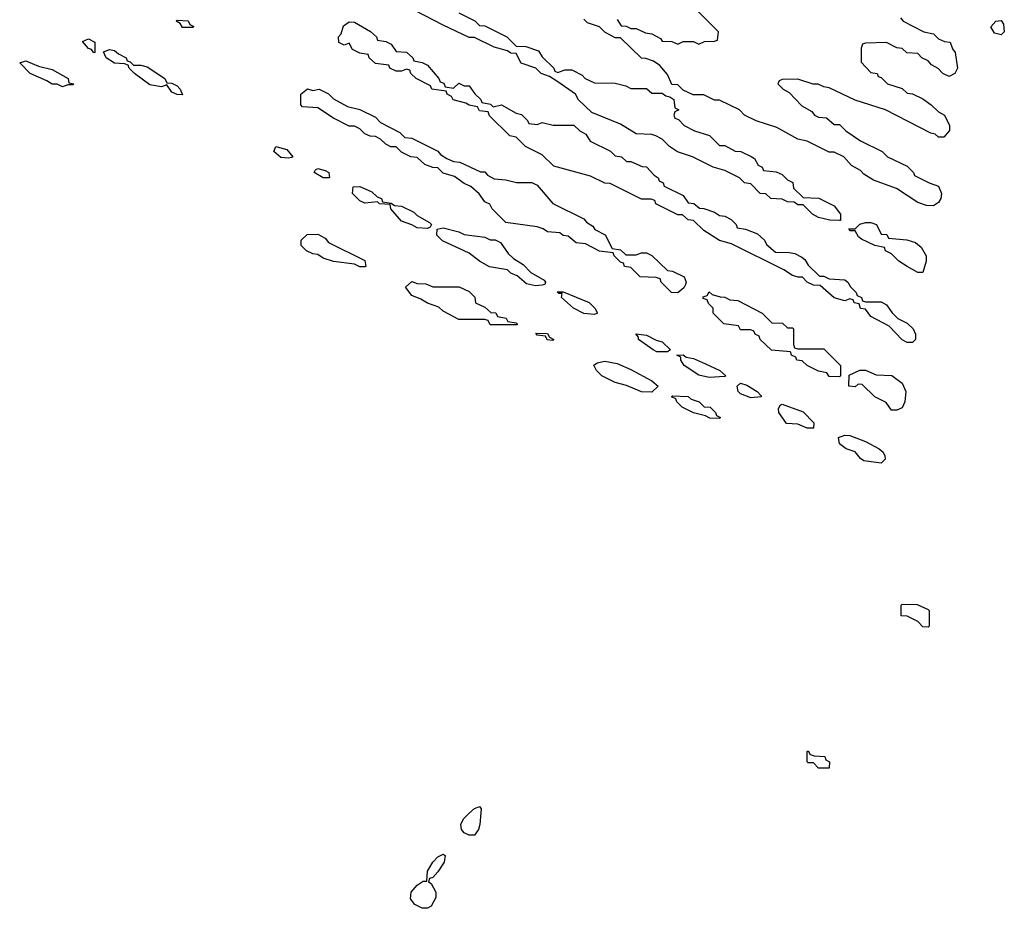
# Model space of a CAD drawing. Header units: inches. Extents: x 2380249 to 2585472, y 382747 to 546448.
# Tile 609 of 626: x 2484766 to 2488542, y 512848 to 516256. Entities that reach past the tile are written whole.
import ezdxf

# ---------------------------------------------------------------- set-up
doc = ezdxf.new("R2010")
doc.units = ezdxf.units.IN
doc.header["$MEASUREMENT"] = 0
doc.layers.add('C4581', color=7, linetype='Continuous')

msp = doc.modelspace()

# ---------------------------------------------------------------- linework, layer by layer
at = {"layer": 'C4581', "color": 4, "elevation": 52}
for points in [[(2486450, 516282), (2486511.6, 516251.6), (2486530, 516234), (2486550, 516232), (2486634, 516190), (2486670, 516154), (2486707.3, 516152.7), (2486756, 516136), (2486770, 516114), (2486814, 516070), (2486818, 516058), (2486830, 516054), (2486856.4, 516063.6), (2486883.6, 516063.6), (2486923.6, 516043.6), (2486934, 516030), (2486970, 516014), (2487050, 516012), (2487090, 516002), (2487110, 515992), (2487170, 515992), (2487190, 515974), (2487230, 515974), (2487243.6, 515963.6), (2487259.6, 515959.6), (2487274, 515950), (2487278, 515918), (2487294, 515910), (2487278, 515902), (2487274, 515890), (2487278, 515878), (2487292.7, 515872.7), (2487314, 515850), (2487354, 515830), (2487411.6, 515811.6), (2487450, 515774), (2487470, 515774), (2487510, 515752), (2487531.1, 515751.1), (2487571.6, 515731.6), (2487583.6, 515723.6), (2487598, 515698), (2487614, 515690), (2487618, 515678), (2487667.3, 515672.7), (2487690, 515662), (2487710, 515642), (2487731.1, 515631.1), (2487734, 515610), (2487770, 515574), (2487831.1, 515571.1), (2487890, 515542), (2487914, 515510), (2487914, 515486), (2487910, 515486), (2487872.7, 515487.3), (2487830, 515498), (2487806, 515510), (2487770, 515546), (2487750, 515546), (2487736.4, 515556.4), (2487710, 515558), (2487690, 515568), (2487646, 515570), (2487628, 515588), (2487606, 515590), (2487570, 515626), (2487546, 515630), (2487526, 515650), (2487470, 515678), (2487426, 515690), (2487346, 515730), (2487289, 515749), (2487258, 515770), (2487230, 515798), (2487206, 515810), (2487190, 515815.3), (2487130, 515818), (2487070, 515855.3), (2486960.2, 515900.2), (2486908.9, 515948.9), (2486898, 515970), (2486830, 516018), (2486798, 516038), (2486766, 516050), (2486746, 516070), (2486689.1, 516089.1), (2486670, 516126), (2486650, 516128), (2486636.4, 516136.4), (2486586, 516150), (2486510, 516188), (2486490, 516188), (2486390, 516235.3), (2486210, 516328)], [(2488143.6, 516263.6), (2488154, 516250), (2488234, 516210), (2488270, 516202), (2488290, 516182), (2488312.7, 516172.7), (2488334, 516170), (2488343.6, 516143.6), (2488354, 516130), (2488362, 516070), (2488352, 516050), (2488330, 516038), (2488306, 516050), (2488288.4, 516068.4), (2488263.1, 516083.1), (2488250, 516098), (2488226, 516110), (2488210, 516126), (2488168.4, 516128.4), (2488150, 516146), (2488130, 516148), (2488090, 516168), (2488010, 516166), (2487998, 516162), (2487992.7, 516147.3), (2487992.7, 516092.7), (2488030, 516054), (2488054, 516050), (2488058, 516038), (2488070, 516034), (2488094, 516010), (2488150, 515992), (2488170, 515974), (2488190, 515972), (2488230, 515952), (2488262, 515930), (2488290, 515902), (2488312, 515890), (2488332, 515850), (2488331.6, 515831.6), (2488310, 515806), (2488290, 515806), (2488276.4, 515816.4), (2488260.4, 515820.4), (2488086, 515910), (2487970, 515948), (2487870, 515995.3), (2487850, 515998), (2487828.4, 516008.4), (2487808.9, 516008.9), (2487750, 516028), (2487690, 516026), (2487678, 516022), (2487674, 516010), (2487694, 515990), (2487716.9, 515976.9), (2487765.4, 515925.4), (2487803.6, 515903.6), (2487814, 515890), (2487830, 515882), (2487859.6, 515879.6), (2487890, 515854), (2487910, 515854), (2487934, 515830), (2487990, 515792), (2488074, 515750), (2488094, 515730), (2488170, 515694), (2488194, 515670), (2488198, 515658), (2488254, 515630), (2488290, 515618), (2488301, 515590), (2488298.8, 515570), (2488290, 515555.3), (2488270, 515542), (2488243.1, 515543.1), (2488210, 515555.3), (2488128.9, 515608.9), (2488040.2, 515640.2), (2488003.1, 515663.1), (2487990, 515678), (2487956.4, 515696.4), (2487926, 515730), (2487890, 515748), (2487870, 515748), (2487786, 515790), (2487750, 515798), (2487670, 515842), (2487590, 515868), (2487546, 515890), (2487526, 515910), (2487450, 515948), (2487430, 515948), (2487390, 515968), (2487348.4, 515968.4), (2487310, 515986), (2487290, 516006), (2487267.3, 516007.3), (2487250, 516046), (2487220.4, 516080.4), (2487196.4, 516096.4), (2487167.3, 516107.3), (2487150, 516108), (2487070, 516186), (2487050, 516186), (2487010, 516208), (2486990, 516228), (2486944, 516244), (2486930, 516258)], [(2487056.9, 516256.9), (2487072.7, 516232.7), (2487091.6, 516231.6), (2487110, 516222), (2487130, 516222), (2487165.4, 516205.4), (2487190, 516202), (2487223.6, 516183.6), (2487230, 516174), (2487267.3, 516172.7), (2487290, 516162), (2487310, 516172), (2487350, 516172), (2487370, 516162), (2487392.7, 516172.7), (2487430, 516174), (2487442, 516178), (2487446, 516210), (2487366, 516290)]]:
    msp.add_lwpolyline(points, dxfattribs=at)
for points in [[(2485390, 516226), (2485382, 516242), (2485366, 516250), (2485370, 516254), (2485411.6, 516251.6), (2485418, 516238), (2485434, 516230), (2485430, 516226)], [(2486430, 515994), (2486450, 516012), (2486470, 516002), (2486490, 516002), (2486511.6, 515971.6), (2486534, 515950), (2486538, 515938), (2486571.6, 515931.6), (2486582, 515922), (2486614, 515930), (2486670, 515898), (2486690, 515892), (2486714, 515870), (2486718, 515858), (2486750, 515854), (2486770, 515862), (2486811.6, 515851.6), (2486891.6, 515851.6), (2486914, 515830), (2486936.9, 515816.9), (2486954, 515790), (2487031.6, 515751.6), (2487050, 515734), (2487074, 515730), (2487092.7, 515712.7), (2487110, 515712), (2487152.7, 515692.7), (2487170, 515692), (2487199.6, 515659.6), (2487214, 515650), (2487218, 515638), (2487234, 515630), (2487238, 515618), (2487310, 515582), (2487330, 515554), (2487351.6, 515551.6), (2487372.7, 515532.7), (2487390, 515532), (2487430, 515518), (2487450, 515504.7), (2487470, 515502), (2487494, 515490), (2487514, 515470), (2487518, 515458), (2487550, 515452), (2487595.3, 515435.3), (2487622, 515410), (2487630, 515394), (2487664.7, 515364.7), (2487716.4, 515363.6), (2487738.8, 515358.8), (2487765.4, 515345.4), (2487776.9, 515336.9), (2487790, 515314), (2487832.7, 515272.7), (2487850, 515272), (2487870, 515262), (2487930, 515258), (2487942, 515250), (2487951.6, 515231.6), (2487974, 515210), (2487978, 515198), (2487994, 515190), (2487998, 515178), (2488010, 515174), (2488070, 515174), (2488090, 515162), (2488111.6, 515131.6), (2488134, 515110), (2488170, 515092), (2488192, 515070), (2488202, 515050), (2488202, 515030), (2488190, 515018), (2488170, 515018), (2488150, 515028.7), (2488100.4, 515080.4), (2488030, 515118), (2488010, 515146), (2487990, 515148), (2487986, 515166), (2487966, 515170), (2487962, 515182), (2487950, 515186), (2487930, 515178), (2487890, 515188.7), (2487836.4, 515236.4), (2487810, 515238), (2487786, 515250), (2487768, 515268), (2487752, 515268), (2487730, 515275.3), (2487696.5, 515296.5), (2487496.4, 515396.4), (2487450, 515408.7), (2487390, 515448), (2487350, 515486), (2487330, 515488), (2487307.3, 515507.3), (2487290, 515508), (2487206, 515550), (2487202, 515562), (2487187.3, 515567.3), (2487150, 515568), (2487030, 515628), (2487010, 515628.7), (2486955.3, 515655.3), (2486814.6, 515694.6), (2486770, 515738), (2486706, 515770), (2486670, 515806), (2486646, 515810), (2486567.3, 515887.3), (2486562, 515902), (2486530, 515906), (2486522, 515922), (2486490, 515928), (2486476.4, 515936.4), (2486428.7, 515948.7), (2486422, 515962), (2486406, 515970), (2486402, 515982), (2486346, 515990), (2486342, 516002), (2486286, 516030), (2486266, 516050), (2486262, 516062), (2486250, 516066), (2486230, 516058), (2486210, 516058), (2486186, 516070), (2486182, 516082), (2486130, 516088), (2486106, 516110), (2486102, 516122), (2486070, 516128), (2486042, 516142), (2486030, 516166), (2486010, 516158), (2485990, 516168.7), (2485989.2, 516190), (2485998.6, 516201.4), (2486007.7, 516232.3), (2486030, 516247.3), (2486050, 516246), (2486111.1, 516211.1), (2486134, 516190), (2486138, 516178), (2486170, 516172), (2486190, 516162), (2486210, 516134), (2486250, 516132), (2486274, 516110), (2486278, 516098), (2486310, 516092), (2486330, 516082), (2486374, 516030), (2486378, 516018), (2486392.7, 516012.7), (2486398, 515998)], [(2488530, 516198), (2488504.6, 516204.6), (2488490, 516228.7), (2488510, 516250.5), (2488530, 516253.4), (2488539.2, 516239.2), (2488542, 516210)], [(2485050, 516129), (2485042, 516142), (2485030, 516146), (2485007.3, 516172.7), (2485030, 516182), (2485054, 516170), (2485054, 516130)], [(2485202, 516082), (2485230, 516082), (2485255.3, 516075.3), (2485322, 516030), (2485330, 516014), (2485350, 516012), (2485370, 516002), (2485382, 515990), (2485390, 515968), (2485370, 515968.7), (2485350, 515978), (2485330, 516006), (2485310, 515998), (2485265.6, 516005.6), (2485206, 516050), (2485186, 516070), (2485182, 516082), (2485167.3, 516087.3), (2485129.3, 516089.3), (2485098, 516110), (2485087.3, 516132.7), (2485110, 516142), (2485130, 516138), (2485144.7, 516124.7), (2485174, 516110), (2485178, 516098), (2485190, 516094)], [(2484930, 515998), (2484910, 516008.7), (2484890, 516008.7), (2484870, 516022), (2484806, 516050), (2484766, 516090), (2484790, 516098), (2484838, 516078), (2484890, 516064.7), (2484952, 516030), (2484954, 516014), (2484974, 516010), (2484970, 516006), (2484950, 516006)], [(2485890, 515984.7), (2485914, 515990), (2485950, 515972), (2485970, 515952), (2486023.6, 515923.6), (2486070, 515912), (2486130, 515882), (2486150, 515862), (2486223.6, 515823.6), (2486243.6, 515803.6), (2486270, 515802), (2486370, 515752), (2486379.6, 515739.6), (2486403.6, 515723.6), (2486430, 515712), (2486454, 515710), (2486532.7, 515672.7), (2486550, 515672), (2486559.6, 515659.6), (2486585.4, 515645.4), (2486630, 515642), (2486671.6, 515631.6), (2486730, 515631.3), (2486750, 515622), (2486811.1, 515551.1), (2486930, 515492), (2486939.6, 515479.6), (2486963.6, 515463.6), (2486971.6, 515451.6), (2487011.1, 515431.1), (2487038, 515378), (2487070, 515374), (2487090, 515354), (2487130, 515354), (2487150, 515362), (2487170, 515362), (2487190, 515352), (2487250, 515294), (2487270, 515292), (2487314, 515270), (2487322, 515250), (2487319.6, 515240.4), (2487312.7, 515227.3), (2487290, 515208), (2487266, 515210), (2487226, 515250), (2487222, 515262), (2487207.3, 515267.3), (2487146, 515270), (2487110, 515306), (2487086, 515310), (2487082, 515322), (2487070, 515326), (2487046, 515350), (2487042, 515362), (2486990, 515368), (2486936.4, 515396.4), (2486900.4, 515400.4), (2486870, 515426), (2486850, 515428), (2486838, 515438), (2486790, 515442), (2486774, 515454), (2486750, 515462), (2486630, 515478), (2486578, 515530), (2486568.4, 515548.4), (2486550, 515558), (2486528.4, 515588.4), (2486496.4, 515616.4), (2486470, 515628), (2486434, 515654), (2486390, 515668), (2486370, 515688), (2486350, 515688.7), (2486320.2, 515700.2), (2486290, 515728), (2486266, 515730), (2486230, 515748), (2486210, 515768), (2486188.9, 515768.9), (2486170, 515778), (2486150, 515798), (2486130, 515808), (2486110, 515808.7), (2486090, 515818), (2486070, 515838), (2486050, 515848), (2486030, 515848), (2485970, 515878), (2485910, 515918), (2485850, 515922), (2485844, 515930), (2485844.5, 515970), (2485870, 515990.5)], [(2485795.3, 515724.7), (2485767.5, 515727.5), (2485741.2, 515750), (2485748, 515770), (2485790, 515758), (2485814, 515730), (2485810, 515728)], [(2485950, 515649), (2485930, 515649.2), (2485895.3, 515670), (2485900.2, 515679.8), (2485910, 515684.7), (2485938, 515678), (2485952, 515670), (2485954, 515650)], [(2486330, 515455.3), (2486290, 515457.2), (2486270, 515469.2), (2486230, 515482.7), (2486188.7, 515530), (2486187.3, 515547.3), (2486146, 515550), (2486138, 515558), (2486090, 515552.7), (2486070, 515560.9), (2486042.7, 515590), (2486044.7, 515615.3), (2486070, 515616), (2486102.5, 515602.5), (2486116.3, 515596.3), (2486136.9, 515576.9), (2486154, 515570), (2486158, 515558), (2486190, 515552), (2486203.6, 515543.6), (2486230, 515541), (2486277.3, 515517.3), (2486290, 515504.7), (2486338, 515478), (2486344.7, 515470), (2486339.8, 515460.2)], [(2488210, 515286), (2488169.1, 515309.1), (2488138, 515330), (2488110, 515358), (2488086, 515370), (2488082, 515382), (2488046, 515390), (2487994.6, 515414.6), (2487983.1, 515423.1), (2487970, 515446), (2487950, 515446), (2487946, 515454), (2487970, 515454), (2487988.4, 515471.6), (2488010, 515478), (2488030, 515478), (2488052, 515470), (2488070, 515434), (2488091.6, 515431.6), (2488098, 515418), (2488168.4, 515411.6), (2488202, 515402), (2488223.6, 515383.6), (2488242, 515350), (2488242, 515330), (2488230, 515286)], [(2486070, 515308), (2486050, 515318), (2485969.1, 515329.1), (2485930, 515342), (2485910, 515355.3), (2485890, 515358), (2485866, 515370), (2485846, 515390), (2485846, 515410), (2485868.4, 515431.6), (2485910, 515434), (2485938, 515418), (2485950, 515402), (2486090, 515332), (2486094, 515310), (2486090, 515308)], [(2486570, 515412), (2486590, 515412), (2486610, 515402), (2486639.6, 515359.6), (2486659.6, 515339.6), (2486696.9, 515316.9), (2486726, 515286), (2486776.9, 515256.9), (2486782, 515250), (2486779.6, 515240.4), (2486770, 515238), (2486744.7, 515235.3), (2486710, 515242.7), (2486673.6, 515273.6), (2486650, 515284), (2486636.5, 515296.5), (2486567.6, 515307.6), (2486529.6, 515329.6), (2486490, 515361.2), (2486387.6, 515407.6), (2486365.2, 515430), (2486367.3, 515452.7), (2486390, 515458), (2486450, 515442), (2486470, 515432), (2486550, 515422)], [(2486570, 515086), (2486562, 515102), (2486550, 515106), (2486450, 515106), (2486390, 515138), (2486374, 515154), (2486330, 515168.7), (2486304.7, 515184.7), (2486270, 515198), (2486246, 515230), (2486270, 515252), (2486290, 515244.7), (2486323.6, 515243.6), (2486350, 515232), (2486451.6, 515231.6), (2486490, 515214), (2486511.6, 515191.6), (2486514, 515170), (2486550, 515154), (2486572.7, 515132.7), (2486591.6, 515131.6), (2486598, 515118), (2486631.6, 515111.6), (2486638, 515098), (2486670, 515094), (2486674, 515090), (2486674, 515086), (2486670, 515086)], [(2486970, 515125.2), (2486930, 515129.5), (2486890, 515149.4), (2486844, 515190), (2486846, 515206), (2486834, 515206), (2486827.3, 515212.7), (2486850, 515212), (2486950, 515171.3), (2486972, 515150), (2486982, 515130)], [(2487710, 515074), (2487730, 515074), (2487734, 515070), (2487734, 515010), (2487738, 514998), (2487750, 514994), (2487850, 514994), (2487914, 514930), (2487914, 514890), (2487910, 514886), (2487870, 514888), (2487862, 514902), (2487830, 514908), (2487786, 514930), (2487767.3, 514947.3), (2487746, 514950), (2487742, 514962), (2487726, 514970), (2487722, 514982), (2487649.1, 514989.1), (2487606, 515030), (2487602, 515042), (2487586, 515050), (2487582, 515062), (2487570, 515066), (2487530, 515066), (2487522, 515082), (2487466, 515090), (2487426, 515130), (2487426, 515150), (2487407.3, 515167.3), (2487402, 515182), (2487387.3, 515187.3), (2487387.3, 515192.7), (2487402, 515198), (2487410, 515212), (2487422, 515202), (2487452.7, 515192.7), (2487470, 515192), (2487490, 515182), (2487519.6, 515179.6), (2487614, 515130), (2487650, 515094), (2487691.6, 515091.6)], [(2486810, 515026), (2486788.4, 515028.4), (2486782, 515042), (2486750, 515046), (2486746, 515054), (2486790, 515052), (2486798, 515038), (2486814, 515030)], [(2487250, 514982), (2487210, 514982.7), (2487195.3, 514990), (2487139, 515030), (2487139, 515039), (2487128.4, 515051.6), (2487170, 515046), (2487207.1, 515027.1), (2487230, 515021), (2487262, 514990)], [(2487190, 514828), (2487150, 514828.7), (2487092.7, 514852.7), (2487050, 514864), (2486998, 514890), (2486978, 514910), (2486968.4, 514931.6), (2486980.4, 514939.6), (2487010, 514946), (2487056.8, 514936.8), (2487110, 514914.8), (2487190, 514871.3), (2487214, 514850)], [(2487410, 514883.7), (2487370, 514892.7), (2487314, 514930), (2487302, 514950), (2487302, 514962), (2487286, 514970), (2487310, 514971.3), (2487322, 514962), (2487350, 514956), (2487396.3, 514936.3), (2487450.9, 514910.9), (2487474, 514890), (2487470, 514888)], [(2488110, 514758), (2488088.4, 514788.4), (2488046, 514810), (2487996.4, 514856.4), (2487982, 514858), (2487970, 514848), (2487946, 514850), (2487947.3, 514892.7), (2487988.4, 514911.6), (2488010, 514912), (2488050, 514894), (2488110.9, 514890.9), (2488150, 514862), (2488164.7, 514830), (2488161, 514790), (2488150, 514768), (2488130, 514758)], [(2487570, 514806), (2487530, 514821.2), (2487521.2, 514830), (2487518, 514850), (2487530, 514862), (2487554.4, 514854.4), (2487594, 514830), (2487610, 514814), (2487610, 514809)], [(2487450, 514726), (2487412.7, 514727.3), (2487396.4, 514736.4), (2487350, 514748), (2487306, 514770), (2487286, 514790), (2487282, 514802), (2487266, 514810), (2487270, 514814), (2487330, 514811.3), (2487341, 514801), (2487372, 514790), (2487391.3, 514771.3), (2487414, 514770), (2487434, 514750), (2487438, 514738), (2487454, 514730)], [(2487810, 514689), (2487786, 514690), (2487750, 514705.2), (2487707.3, 514707.3), (2487677.2, 514750), (2487676.4, 514763.6), (2487682, 514778), (2487690, 514782), (2487770, 514752), (2487812, 514710)], [(2488070, 514555.3), (2488003.6, 514563.6), (2487990, 514573.2), (2487970, 514599), (2487935.3, 514610), (2487910, 514629), (2487906, 514654), (2487930, 514662), (2487950, 514661), (2488010, 514638), (2488062, 514610), (2488076.9, 514596.9), (2488083.6, 514583.6), (2488084.7, 514570)], [(2488250, 513926), (2488230, 513928), (2488210, 513948), (2488170, 513968), (2488146, 513970), (2488146, 514010), (2488150, 514014), (2488207.3, 514012.7), (2488250, 513994), (2488254, 513990), (2488254, 513930)], [(2487830, 513386), (2487810, 513406), (2487790, 513406), (2487786, 513410), (2487786, 513450), (2487790, 513452), (2487798, 513438), (2487812.7, 513432.7), (2487854, 513430), (2487858, 513418), (2487872, 513410), (2487870, 513386)], [(2486490, 513128.7), (2486470, 513137.2), (2486460.9, 513150), (2486458.4, 513170), (2486468.4, 513191.6), (2486488.2, 513211.8), (2486510, 513230.7), (2486530, 513238), (2486536, 513230), (2486530.7, 513169.3), (2486526, 513150), (2486510, 513129)], [(2486310, 512848), (2486282, 512862), (2486264.8, 512884.8), (2486267.3, 512910), (2486290, 512937.3), (2486312.7, 512952.7), (2486327.3, 512952.7), (2486329.4, 512990), (2486350, 513024.7), (2486370, 513046), (2486390, 513056), (2486398, 513050), (2486394.4, 513025.6), (2486370, 512988), (2486350, 512966), (2486338, 512962), (2486334, 512950), (2486343.6, 512943.6), (2486362, 512910), (2486362, 512890), (2486343.6, 512856.4), (2486330, 512848)]]:
    msp.add_lwpolyline(points, close=True, dxfattribs=at)

doc.saveas('drawing.dxf')
